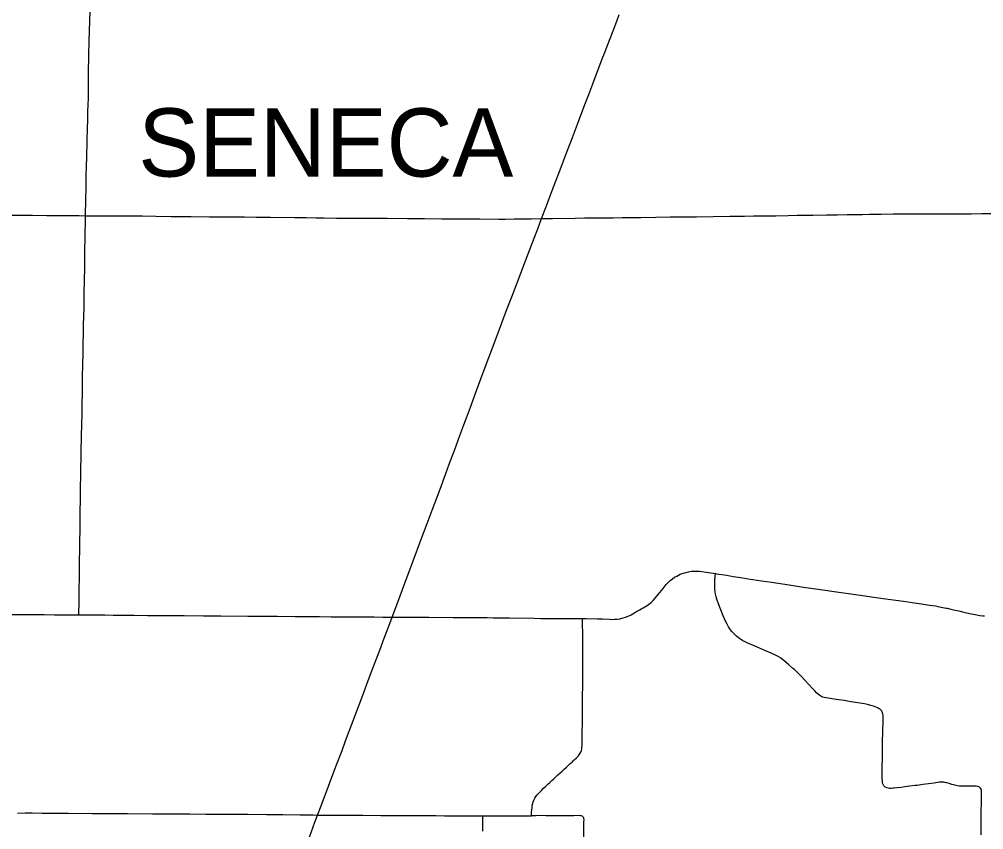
# Model space of a CAD drawing. Extents: x 1772825 to 1773716, y 1138558 to 1139032.
# Drawn here: x 1773274.4 to 1773322.61, y 1138745.61 to 1138786.1 of the extents above; entities that cross this region are included whole.
import ezdxf

# ---------------------------------------------------------------- set-up
doc = ezdxf.new("R2010")
doc.units = 0
for name, color, linetype in [('GM_X_County_Road', 7, 'Continuous'), ('GM_X_State_Route', 7, 'Continuous'), ('GM_X_Township_Road', 7, 'Continuous'), ('GM_X_Township_Text', 7, 'Continuous')]:
    doc.layers.add(name, color=color, linetype=linetype)

msp = doc.modelspace()

# ---------------------------------------------------------------- linework, layer by layer
at = {"layer": 'GM_X_County_Road'}
for points in [[(1773300.509, 1138776.147), (1773300.673, 1138776.148), (1773301.059, 1138776.151), (1773302.177, 1138776.165), (1773302.65, 1138776.174), (1773302.998, 1138776.179), (1773303.694, 1138776.178), (1773304.092, 1138776.187), (1773304.539, 1138776.197), (1773304.9, 1138776.199), (1773305.484, 1138776.205), (1773306.218, 1138776.214), (1773306.926, 1138776.226), (1773307.547, 1138776.228), (1773308.244, 1138776.237), (1773309.089, 1138776.251), (1773309.922, 1138776.259), (1773310.345, 1138776.268), (1773310.643, 1138776.273), (1773311.103, 1138776.277), (1773311.812, 1138776.285), (1773312.209, 1138776.29), (1773312.83, 1138776.301), (1773313.278, 1138776.31), (1773314.061, 1138776.323), (1773314.744, 1138776.331), (1773315.304, 1138776.338), (1773315.776, 1138776.343), (1773316.087, 1138776.348), (1773316.348, 1138776.353), (1773316.546, 1138776.357), (1773316.906, 1138776.363), (1773317.092, 1138776.366), (1773317.49, 1138776.372), (1773318.074, 1138776.375), (1773318.683, 1138776.38), (1773319.329, 1138776.377), (1773320.088, 1138776.382), (1773320.709, 1138776.38), (1773321.368, 1138776.385), (1773321.977, 1138776.39), (1773322.512, 1138776.391), (1773323.506, 1138776.392)], [(1773306.638, 1138757.735), (1773306.741, 1138757.855), (1773306.851, 1138757.971), (1773306.94, 1138758.056), (1773307.044, 1138758.142), (1773307.154, 1138758.221), (1773307.259, 1138758.285), (1773307.347, 1138758.335), (1773307.434, 1138758.373), (1773307.538, 1138758.413), (1773307.643, 1138758.447), (1773307.726, 1138758.47), (1773307.846, 1138758.496), (1773308.004, 1138758.52), (1773308.151, 1138758.53), (1773308.286, 1138758.529), (1773308.397, 1138758.522), (1773308.52, 1138758.51), (1773308.741, 1138758.479), (1773308.974, 1138758.441), (1773309.193, 1138758.406)], [(1773309.193, 1138758.406), (1773309.257, 1138758.396), (1773309.761, 1138758.322), (1773309.909, 1138758.301), (1773310.092, 1138758.27), (1773310.571, 1138758.193), (1773310.939, 1138758.135), (1773311.06, 1138758.118), (1773311.498, 1138758.045), (1773312.002, 1138757.971), (1773312.875, 1138757.842), (1773313.601, 1138757.736), (1773314.338, 1138757.625), (1773315.371, 1138757.474), (1773315.852, 1138757.41), (1773316.308, 1138757.35), (1773317.575, 1138757.169), (1773318.597, 1138757.027), (1773319.039, 1138756.964), (1773319.494, 1138756.895), (1773319.901, 1138756.835), (1773320.195, 1138756.79), (1773320.398, 1138756.753), (1773320.484, 1138756.736), (1773320.571, 1138756.72), (1773320.734, 1138756.684), (1773320.784, 1138756.672), (1773320.962, 1138756.63), (1773321.18, 1138756.582), (1773321.361, 1138756.54), (1773321.543, 1138756.499), (1773321.904, 1138756.418), (1773322.177, 1138756.365), (1773322.422, 1138756.32), (1773322.57, 1138756.298), (1773322.641, 1138756.291)], [(1773302.548, 1138756.161), (1773302.733, 1138756.16), (1773303.279, 1138756.153), (1773303.552, 1138756.147), (1773303.899, 1138756.125), (1773304.074, 1138756.121), (1773304.162, 1138756.124), (1773304.249, 1138756.131), (1773304.286, 1138756.135), (1773304.423, 1138756.15), (1773304.581, 1138756.19), (1773304.7, 1138756.228), (1773304.836, 1138756.284), (1773304.976, 1138756.348), (1773305.063, 1138756.396), (1773305.225, 1138756.489), (1773305.29, 1138756.525), (1773305.417, 1138756.601), (1773305.491, 1138756.645), (1773305.586, 1138756.703), (1773305.776, 1138756.82), (1773305.868, 1138756.885), (1773305.977, 1138756.97), (1773306.077, 1138757.065), (1773306.177, 1138757.177), (1773306.328, 1138757.359), (1773306.579, 1138757.667), (1773306.638, 1138757.735)], [(1773262.358, 1138756.412), (1773262.652, 1138756.414), (1773263.721, 1138756.414), (1773264.491, 1138756.412), (1773265.076, 1138756.408), (1773266.232, 1138756.408), (1773267.289, 1138756.398), (1773268.134, 1138756.398), (1773268.644, 1138756.392), (1773269.29, 1138756.385), (1773270.061, 1138756.381), (1773271.267, 1138756.372), (1773272.498, 1138756.369), (1773273.605, 1138756.366), (1773274.139, 1138756.37), (1773274.562, 1138756.368), (1773275.631, 1138756.356), (1773276.153, 1138756.352), (1773277.11, 1138756.35), (1773277.378, 1138756.349)], [(1773277.378, 1138756.349), (1773277.831, 1138756.347), (1773278.677, 1138756.34), (1773279.087, 1138756.336), (1773279.671, 1138756.327), (1773280.144, 1138756.325), (1773280.802, 1138756.321), (1773281.71, 1138756.311), (1773282.63, 1138756.308), (1773283.612, 1138756.303), (1773284.47, 1138756.295), (1773285.813, 1138756.28), (1773286.534, 1138756.276), (1773287.305, 1138756.274), (1773288.187, 1138756.267), (1773288.983, 1138756.258), (1773289.406, 1138756.255), (1773289.99, 1138756.252), (1773290.885, 1138756.247), (1773292.128, 1138756.239), (1773292.563, 1138756.233), (1773293.036, 1138756.229)], [(1773293.036, 1138756.229), (1773293.235, 1138756.228), (1773293.595, 1138756.228), (1773294.03, 1138756.228), (1773294.876, 1138756.224), (1773296.082, 1138756.217), (1773296.666, 1138756.217), (1773297.548, 1138756.21), (1773297.784, 1138756.205), (1773298.082, 1138756.201), (1773298.906, 1138756.195), (1773300.138, 1138756.174), (1773300.474, 1138756.167), (1773300.748, 1138756.164), (1773301.083, 1138756.164), (1773301.665, 1138756.168), (1773301.938, 1138756.165), (1773302.074, 1138756.164), (1773302.548, 1138756.161)]]:
    msp.add_lwpolyline(points, dxfattribs=at)
at = {"layer": 'GM_X_State_Route'}
for points in [[(1773293.036, 1138756.229), (1773293.217, 1138756.718), (1773293.437, 1138757.299), (1773293.673, 1138757.928), (1773294.089, 1138759.047), (1773294.472, 1138760.071), (1773294.788, 1138760.909), (1773295.036, 1138761.572), (1773295.428, 1138762.621), (1773295.719, 1138763.401), (1773295.889, 1138763.868), (1773296.165, 1138764.614), (1773296.42, 1138765.315), (1773296.619, 1138765.838), (1773296.93, 1138766.677), (1773297.252, 1138767.552), (1773297.693, 1138768.728), (1773298.237, 1138770.17), (1773298.526, 1138770.938), (1773298.793, 1138771.648), (1773299.05, 1138772.321), (1773299.708, 1138774.039), (1773299.836, 1138774.377), (1773300.132, 1138775.169), (1773300.31, 1138775.632), (1773300.507, 1138776.143), (1773300.509, 1138776.147), (1773300.749, 1138776.783), (1773301.038, 1138777.55), (1773301.407, 1138778.501), (1773301.735, 1138779.374), (1773302.049, 1138780.198), (1773302.352, 1138780.988), (1773302.673, 1138781.85), (1773302.86, 1138782.337), (1773303.067, 1138782.87), (1773303.392, 1138783.731), (1773303.575, 1138784.206), (1773303.668, 1138784.45), (1773303.781, 1138784.753), (1773304.076, 1138785.518), (1773304.262, 1138786.006), (1773304.387, 1138786.345)], [(1773288.831, 1138745.059), (1773289.177, 1138745.992), (1773289.308, 1138746.345), (1773289.481, 1138746.807), (1773290.224, 1138748.772), (1773290.529, 1138749.574), (1773290.708, 1138750.051), (1773291.203, 1138751.366), (1773291.379, 1138751.844), (1773291.514, 1138752.205), (1773291.891, 1138753.206), (1773292.103, 1138753.763), (1773292.467, 1138754.716), (1773292.588, 1138755.042), (1773292.75, 1138755.473), (1773292.966, 1138756.042), (1773293.036, 1138756.229)]]:
    msp.add_lwpolyline(points, dxfattribs=at)
at = {"layer": 'GM_X_Township_Road'}
for points in [[(1773277.704, 1138776.287), (1773277.705, 1138776.453), (1773277.714, 1138776.95), (1773277.732, 1138777.845), (1773277.746, 1138778.317), (1773277.757, 1138778.715), (1773277.772, 1138779.262), (1773277.788, 1138779.995), (1773277.812, 1138780.691), (1773277.819, 1138781.014), (1773277.83, 1138781.411), (1773277.84, 1138781.909), (1773277.848, 1138782.07), (1773277.852, 1138782.567), (1773277.856, 1138783.413), (1773277.876, 1138784.295), (1773277.895, 1138785.028), (1773277.921, 1138786.01), (1773277.934, 1138786.52)], [(1773273.915, 1138776.32), (1773274.486, 1138776.314), (1773275.058, 1138776.308), (1773275.767, 1138776.302), (1773276.314, 1138776.299), (1773277.085, 1138776.292), (1773277.395, 1138776.292), (1773277.704, 1138776.287)], [(1773277.378, 1138756.349), (1773277.379, 1138756.441), (1773277.381, 1138756.926), (1773277.395, 1138757.597), (1773277.403, 1138758.231), (1773277.406, 1138758.604), (1773277.411, 1138759.039), (1773277.419, 1138759.586), (1773277.423, 1138759.859), (1773277.428, 1138760.095), (1773277.431, 1138760.518), (1773277.444, 1138761.599), (1773277.452, 1138762.01), (1773277.462, 1138762.606), (1773277.479, 1138763.402), (1773277.496, 1138764.458), (1773277.513, 1138765.303), (1773277.531, 1138766.373), (1773277.536, 1138766.708), (1773277.549, 1138767.566), (1773277.558, 1138768.25), (1773277.581, 1138769.418), (1773277.612, 1138770.822), (1773277.633, 1138771.717), (1773277.642, 1138772.314), (1773277.658, 1138773.159), (1773277.665, 1138773.594), (1773277.677, 1138774.352), (1773277.694, 1138775.397), (1773277.702, 1138776.006), (1773277.704, 1138776.287)], [(1773277.704, 1138776.287), (1773277.718, 1138776.287), (1773278.042, 1138776.285), (1773278.601, 1138776.284), (1773279.049, 1138776.283), (1773280.031, 1138776.28), (1773280.192, 1138776.278), (1773280.553, 1138776.274), (1773281.224, 1138776.262), (1773281.982, 1138776.25), (1773282.989, 1138776.244), (1773283.897, 1138776.236), (1773284.839, 1138776.227), (1773285.274, 1138776.228), (1773285.646, 1138776.224)], [(1773285.646, 1138776.224), (1773285.646, 1138776.224), (1773286.231, 1138776.218), (1773286.952, 1138776.212), (1773288.157, 1138776.204), (1773288.729, 1138776.194), (1773289.226, 1138776.182), (1773289.624, 1138776.175), (1773290.258, 1138776.171), (1773290.905, 1138776.171), (1773291.713, 1138776.161), (1773292.036, 1138776.161), (1773292.272, 1138776.16), (1773292.782, 1138776.158), (1773293.801, 1138776.155), (1773294.646, 1138776.145), (1773295.517, 1138776.14), (1773296.126, 1138776.134), (1773296.748, 1138776.128), (1773297.419, 1138776.128), (1773298.376, 1138776.122), (1773298.687, 1138776.121), (1773299.135, 1138776.124), (1773299.707, 1138776.135), (1773299.992, 1138776.137), (1773300.509, 1138776.147)], [(1773310.024, 1138755.516), (1773309.954, 1138755.605), (1773309.855, 1138755.75), (1773309.78, 1138755.88), (1773309.708, 1138756.027), (1773309.589, 1138756.301), (1773309.431, 1138756.68), (1773309.35, 1138756.889), (1773309.259, 1138757.134), (1773309.227, 1138757.243), (1773309.196, 1138757.377), (1773309.177, 1138757.514), (1773309.167, 1138757.652), (1773309.166, 1138757.828), (1773309.174, 1138758.115), (1773309.193, 1138758.406)], [(1773300.003, 1138746.31), (1773300.007, 1138746.46), (1773300.022, 1138746.619), (1773300.028, 1138746.706), (1773300.042, 1138746.83), (1773300.061, 1138746.927), (1773300.087, 1138747.011), (1773300.119, 1138747.091), (1773300.166, 1138747.179), (1773300.22, 1138747.262), (1773300.289, 1138747.35), (1773300.371, 1138747.443), (1773300.494, 1138747.567), (1773300.609, 1138747.68), (1773300.697, 1138747.767), (1773300.815, 1138747.878), (1773300.914, 1138747.971), (1773301.024, 1138748.072), (1773301.114, 1138748.157), (1773301.215, 1138748.249), (1773301.307, 1138748.332), (1773301.417, 1138748.433), (1773301.537, 1138748.54), (1773301.637, 1138748.633), (1773301.749, 1138748.732), (1773301.837, 1138748.819), (1773301.864, 1138748.844), (1773301.937, 1138748.911), (1773302.03, 1138748.993), (1773302.092, 1138749.054), (1773302.137, 1138749.096), (1773302.249, 1138749.2), (1773302.331, 1138749.289), (1773302.385, 1138749.357), (1773302.43, 1138749.431), (1773302.461, 1138749.489), (1773302.493, 1138749.569), (1773302.512, 1138749.635), (1773302.522, 1138749.723), (1773302.53, 1138749.797), (1773302.527, 1138749.889), (1773302.529, 1138749.988), (1773302.53, 1138750.024), (1773302.53, 1138750.085), (1773302.533, 1138750.179), (1773302.546, 1138751.258), (1773302.553, 1138751.591), (1773302.557, 1138752.089), (1773302.564, 1138753.006), (1773302.564, 1138753.291), (1773302.566, 1138754.334), (1773302.565, 1138754.79), (1773302.56, 1138755.535), (1773302.559, 1138755.761), (1773302.55, 1138756.077), (1773302.548, 1138756.161)], [(1773322.479, 1138745.358), (1773322.48, 1138745.669), (1773322.482, 1138746.017), (1773322.484, 1138746.315), (1773322.487, 1138746.576), (1773322.492, 1138746.899), (1773322.498, 1138747.272), (1773322.501, 1138747.371), (1773322.504, 1138747.446), (1773322.502, 1138747.519), (1773322.493, 1138747.581), (1773322.476, 1138747.634), (1773322.453, 1138747.679), (1773322.424, 1138747.709), (1773322.398, 1138747.73), (1773322.368, 1138747.747), (1773322.313, 1138747.765), (1773322.23, 1138747.78), (1773322.121, 1138747.787), (1773321.985, 1138747.789), (1773321.861, 1138747.787), (1773321.663, 1138747.778), (1773321.486, 1138747.778), (1773321.385, 1138747.786), (1773321.299, 1138747.798), (1773321.226, 1138747.817), (1773321.106, 1138747.849), (1773321.011, 1138747.876), (1773320.882, 1138747.923), (1773320.765, 1138747.957), (1773320.67, 1138747.976), (1773320.611, 1138747.983), (1773320.526, 1138747.986), (1773320.404, 1138747.978), (1773320.134, 1138747.944), (1773319.568, 1138747.866), (1773319.285, 1138747.827), (1773319.175, 1138747.812), (1773318.904, 1138747.778), (1773318.671, 1138747.747), (1773318.485, 1138747.726), (1773318.288, 1138747.704), (1773318.139, 1138747.687), (1773318.064, 1138747.681), (1773317.976, 1138747.674), (1773317.899, 1138747.677), (1773317.836, 1138747.686), (1773317.773, 1138747.703), (1773317.733, 1138747.715), (1773317.69, 1138747.736), (1773317.651, 1138747.764), (1773317.62, 1138747.797), (1773317.593, 1138747.84), (1773317.571, 1138747.898), (1773317.553, 1138747.971), (1773317.543, 1138748.047), (1773317.538, 1138748.174), (1773317.54, 1138748.323), (1773317.537, 1138748.558), (1773317.54, 1138748.707), (1773317.547, 1138749.226), (1773317.548, 1138749.437), (1773317.55, 1138749.722), (1773317.553, 1138750.083), (1773317.56, 1138750.419), (1773317.566, 1138750.655), (1773317.575, 1138750.916), (1773317.58, 1138751.052), (1773317.584, 1138751.226), (1773317.577, 1138751.335), (1773317.57, 1138751.394), (1773317.555, 1138751.455), (1773317.533, 1138751.507), (1773317.5, 1138751.562), (1773317.451, 1138751.614), (1773317.386, 1138751.657), (1773317.334, 1138751.684), (1773317.27, 1138751.715), (1773317.184, 1138751.749), (1773317.096, 1138751.778), (1773316.966, 1138751.82), (1773316.8, 1138751.866), (1773316.655, 1138751.895), (1773315.969, 1138751.999), (1773315.625, 1138752.061), (1773315.225, 1138752.121), (1773314.638, 1138752.213), (1773314.57, 1138752.231), (1773314.515, 1138752.25), (1773314.466, 1138752.277), (1773314.417, 1138752.311), (1773314.347, 1138752.369), (1773314.25, 1138752.456), (1773314.161, 1138752.543), (1773314.043, 1138752.672), (1773313.868, 1138752.864), (1773313.683, 1138753.066), (1773313.488, 1138753.275), (1773313.367, 1138753.399), (1773313.243, 1138753.52), (1773313.141, 1138753.609), (1773313.065, 1138753.672), (1773312.847, 1138753.858), (1773312.633, 1138754.047), (1773312.528, 1138754.133), (1773312.448, 1138754.19), (1773312.332, 1138754.26), (1773312.191, 1138754.336), (1773311.989, 1138754.431), (1773311.67, 1138754.569), (1773311.21, 1138754.759), (1773310.857, 1138754.914), (1773310.687, 1138754.991), (1773310.564, 1138755.055), (1773310.447, 1138755.128), (1773310.345, 1138755.2), (1773310.247, 1138755.28), (1773310.147, 1138755.374), (1773310.054, 1138755.477), (1773310.024, 1138755.516)], [(1773274.314, 1138746.445), (1773274.687, 1138746.448), (1773275.047, 1138746.448), (1773275.545, 1138746.442), (1773276.228, 1138746.435), (1773276.85, 1138746.431), (1773278.043, 1138746.426), (1773278.702, 1138746.422), (1773279.809, 1138746.418), (1773281.052, 1138746.412), (1773281.909, 1138746.403), (1773282.916, 1138746.399), (1773283.724, 1138746.393), (1773284.11, 1138746.391), (1773284.992, 1138746.386), (1773285.813, 1138746.382), (1773286.758, 1138746.375), (1773287.566, 1138746.368), (1773288.436, 1138746.362), (1773289.095, 1138746.351), (1773289.308, 1138746.345)], [(1773289.308, 1138746.345), (1773289.455, 1138746.34), (1773289.765, 1138746.342), (1773290.039, 1138746.341), (1773290.685, 1138746.34), (1773291.307, 1138746.337), (1773291.568, 1138746.335), (1773292.463, 1138746.328), (1773293.607, 1138746.321), (1773294.154, 1138746.318), (1773294.452, 1138746.317), (1773295.222, 1138746.314), (1773295.645, 1138746.311), (1773296.042, 1138746.308), (1773296.565, 1138746.303), (1773297.394, 1138746.3), (1773297.566, 1138746.299)], [(1773297.564, 1138745.546), (1773297.567, 1138745.831), (1773297.567, 1138746.005), (1773297.566, 1138746.172), (1773297.566, 1138746.299)], [(1773297.566, 1138746.299), (1773298.847, 1138746.297), (1773299.409, 1138746.303), (1773299.719, 1138746.3), (1773300.003, 1138746.31)], [(1773302.574, 1138742.977), (1773302.581, 1138743.215), (1773302.591, 1138743.724), (1773302.602, 1138744.419), (1773302.608, 1138744.829), (1773302.61, 1138745.215), (1773302.61, 1138745.563), (1773302.625, 1138745.985), (1773302.627, 1138746.109), (1773302.621, 1138746.171), (1773302.611, 1138746.207), (1773302.592, 1138746.239), (1773302.567, 1138746.266), (1773302.536, 1138746.286), (1773302.501, 1138746.3), (1773302.465, 1138746.309), (1773302.416, 1138746.313), (1773302.126, 1138746.306), (1773301.882, 1138746.3), (1773301.659, 1138746.305), (1773300.722, 1138746.311), (1773300.568, 1138746.313), (1773300.218, 1138746.311), (1773300.003, 1138746.31)]]:
    msp.add_lwpolyline(points, dxfattribs=at)

# ---------------------------------------------------------------- texts
at = {"layer": 'GM_X_Township_Text'}
msp.add_text('SENECA', height=3.4091, rotation=0, dxfattribs=at).set_placement((1773280.344, 1138778.243))

doc.saveas('drawing.dxf')
